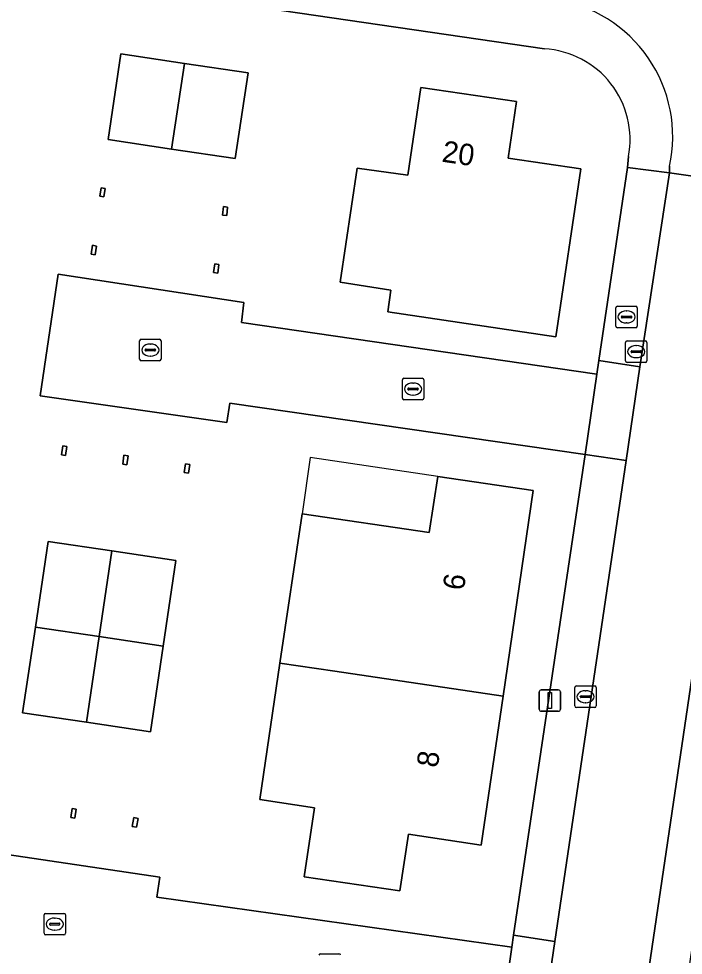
# Model space of a CAD drawing. Extents: x 164148 to 165261, y 382513 to 383432.
# Drawn here: x 164529.26 to 164560.21, y 383135.73 to 383179.34 of the extents above; entities that cross this region are included whole.
import ezdxf

# ---------------------------------------------------------------- set-up
doc = ezdxf.new("R2010")
doc.units = 0
for name, color, linetype in [('IMGEO_Brandkraan', 7, 'Continuous'), ('IMGEO_Erf', 7, 'Continuous'), ('IMGEO_Kolk', 7, 'Continuous'), ('IMGEO_Lichtmast', 7, 'Continuous'), ('IMGEO_Pand', 7, 'Continuous'), ('IMGEO_Pand_nummerreeks', 7, 'Continuous'), ('IMGEO_Pand_overbouw', 7, 'Continuous'), ('IMGEO_Parkeervlak_open', 7, 'Continuous'), ('IMGEO_Rijbaan_lokaal_open', 7, 'Continuous'), ('IMGEO_Voetpad_gesloten', 7, 'Continuous'), ('IMGEO_Voetpad_open', 7, 'Continuous')]:
    doc.layers.add(name, color=color, linetype=linetype)

msp = doc.modelspace()

# ---------------------------------------------------------------- linework, layer by layer
at = {"layer": 'IMGEO_Brandkraan'}
for p, q in [((164557.069, 383165.024), (164557.069, 383165.876)), ((164557.144, 383165.95), (164557.996, 383165.95)), ((164557.557, 383165.73), (164557.582, 383165.73)), ((164558.07, 383165.876), (164558.07, 383165.024)), ((164557.328, 383165.444), (164557.328, 383165.456)), ((164557.766, 383165.407), (164557.368, 383165.407)), ((164557.371, 383165.493), (164557.769, 383165.493)), ((164557.58, 383165.17), (164557.555, 383165.17)), ((164557.812, 383165.456), (164557.812, 383165.444)), ((164557.996, 383164.95), (164557.144, 383164.95))]:
    msp.add_line(p, q, dxfattribs=at)
for points in [[(164557.069, 383165.024), (164557.069, 383165.876)], [(164557.144, 383165.95), (164557.996, 383165.95)], [(164558.07, 383165.876), (164558.07, 383165.024)], [(164557.996, 383164.95), (164557.144, 383164.95)]]:
    msp.add_lwpolyline(points, dxfattribs=at)
for centre, radius, start, end in [((164557.146, 383165.874), 0.0765, 91.552, 178.448), ((164557.146, 383165.874), 0.0765, 91.552, 178.448), ((164557.994, 383165.874), 0.0765, 1.552, 88.448), ((164557.994, 383165.874), 0.0765, 1.552, 88.448), ((164557.368, 383165.453), 0.0403, 85.8775, 175.7526), ((164557.365, 383165.443), 0.0366, 178.938, 274.7102), ((164557.769, 383165.45), 0.043, 264.8664, 352.4533), ((164557.773, 383165.455), 0.0386, 1.7309, 96.639), ((164557.146, 383165.026), 0.0765, 181.552, 268.448), ((164557.146, 383165.026), 0.0765, 181.552, 268.448), ((164557.994, 383165.026), 0.0765, 271.552, 358.448), ((164557.994, 383165.026), 0.0765, 271.552, 358.448)]:
    msp.add_arc(centre, radius, start, end, dxfattribs=at)
for centre, major_axis, ratio, start_param, end_param in [((164557.556, 383165.45), (-0.387, 0.002), 0.722429, 4.712389, 7.853982), ((164557.581, 383165.45), (-0.39, 0.002), 0.717154, 1.570796, 4.712389)]:
    msp.add_ellipse(centre, major_axis=major_axis, ratio=ratio, start_param=start_param, end_param=end_param, dxfattribs=at)
at = {"layer": 'IMGEO_Erf'}
for points in [[(164553.746, 383177.932), (164540.017, 383179.939)], [(164526.293, 383134.964), (164527.137, 383140.654), (164535.828, 383139.363), (164535.688, 383138.427), (164552.227, 383136.096), (164552.31, 383136.657), (164555.635, 383159.039), (164539.093, 383161.443), (164538.96, 383160.529), (164530.262, 383161.777), (164531.104, 383167.445), (164539.748, 383166.116), (164539.635, 383165.19), (164556.188, 383162.793), (164556.281, 383163.419), (164557.619, 383172.404), (164557.66, 383172.918)]]:
    msp.add_lwpolyline(points, dxfattribs=at)
for points in [[(164536.382, 383173.27), (164533.422, 383173.717), (164534.024, 383177.706), (164536.984, 383177.259), (164539.944, 383176.812), (164539.342, 383172.823)], [(164546.449, 383165.684), (164546.6, 383166.704), (164544.232, 383167.064), (164545.023, 383172.383), (164547.385, 383172.055), (164547.995, 383176.135), (164552.447, 383175.486), (164552.057, 383172.847), (164555.441, 383172.354), (164554.277, 383164.529)], [(164533.035, 383171.068), (164533.098, 383171.467), (164533.289, 383171.437), (164533.227, 383171.038)], [(164538.75, 383170.193), (164538.793, 383170.589), (164538.993, 383170.568), (164538.951, 383170.172)], [(164532.63, 383168.37), (164532.701, 383168.786), (164532.892, 383168.753), (164532.821, 383168.337)], [(164538.338, 383167.513), (164538.389, 383167.924), (164538.588, 383167.899), (164538.538, 383167.489)], [(164531.255, 383159.025), (164531.312, 383159.444), (164531.502, 383159.418), (164531.445, 383158.999)], [(164534.106, 383158.594), (164534.165, 383159.015), (164534.363, 383158.987), (164534.304, 383158.567)], [(164536.967, 383158.2), (164537.023, 383158.603), (164537.226, 383158.575), (164537.171, 383158.172)], [(164547.42, 383141.361), (164547.011, 383138.73), (164542.556, 383139.381), (164543.035, 383142.598), (164540.492, 383142.973), (164541.43, 383149.331), (164542.456, 383156.289), (164548.376, 383155.416), (164548.782, 383158.022), (164553.228, 383157.366), (164551.817, 383147.799), (164550.793, 383140.857)], [(164532.421, 383146.577), (164529.446, 383147.018), (164530.039, 383151.009), (164530.631, 383154.999), (164533.606, 383154.557), (164536.58, 383154.116), (164535.988, 383150.125), (164535.396, 383146.135)], [(164531.683, 383142.14), (164531.748, 383142.554), (164531.945, 383142.523), (164531.88, 383142.109)], [(164534.548, 383141.722), (164534.621, 383142.134), (164534.818, 383142.099), (164534.745, 383141.688)]]:
    msp.add_lwpolyline(points, close=True, dxfattribs=at)
msp.add_arc((164553.507, 383173.711), 4.228, 349.1949, 86.7573, dxfattribs=at)
at = {"layer": 'IMGEO_Kolk'}
for p, q in [((164534.894, 383163.483), (164534.894, 383164.335)), ((164534.969, 383164.409), (164535.821, 383164.409)), ((164535.895, 383164.335), (164535.895, 383163.483)), ((164557.52, 383163.408), (164557.52, 383164.26)), ((164557.595, 383164.334), (164558.447, 383164.334)), ((164558.521, 383164.26), (164558.521, 383163.408)), ((164535.153, 383163.903), (164535.153, 383163.915)), ((164535.591, 383163.866), (164535.193, 383163.866)), ((164535.196, 383163.952), (164535.594, 383163.952)), ((164535.382, 383164.189), (164535.407, 383164.189)), ((164535.637, 383163.915), (164535.637, 383163.903)), ((164557.779, 383163.828), (164557.779, 383163.84)), ((164557.822, 383163.877), (164558.22, 383163.877)), ((164558.008, 383164.114), (164558.033, 383164.114)), ((164558.263, 383163.84), (164558.263, 383163.828)), ((164535.821, 383163.409), (164534.969, 383163.409)), ((164535.405, 383163.629), (164535.38, 383163.629)), ((164558.217, 383163.791), (164557.819, 383163.791)), ((164558.031, 383163.554), (164558.006, 383163.554)), ((164558.447, 383163.334), (164557.595, 383163.334)), ((164547.128, 383161.668), (164547.128, 383162.52)), ((164547.203, 383162.594), (164548.055, 383162.594)), ((164548.129, 383162.52), (164548.129, 383161.668)), ((164547.387, 383162.088), (164547.387, 383162.1)), ((164547.43, 383162.137), (164547.828, 383162.137)), ((164547.616, 383162.374), (164547.641, 383162.374)), ((164547.871, 383162.1), (164547.871, 383162.088)), ((164547.825, 383162.051), (164547.427, 383162.051)), ((164547.639, 383161.814), (164547.614, 383161.814)), ((164548.055, 383161.594), (164547.203, 383161.594)), ((164555.158, 383147.339), (164555.158, 383148.191)), ((164555.233, 383148.265), (164556.085, 383148.265)), ((164556.159, 383148.191), (164556.159, 383147.339)), ((164555.417, 383147.759), (164555.417, 383147.771)), ((164555.855, 383147.722), (164555.457, 383147.722)), ((164555.46, 383147.808), (164555.858, 383147.808)), ((164555.646, 383148.045), (164555.671, 383148.045)), ((164555.901, 383147.771), (164555.901, 383147.759)), ((164556.085, 383147.265), (164555.233, 383147.265)), ((164555.669, 383147.485), (164555.644, 383147.485)), ((164530.516, 383137.676), (164531.368, 383137.676)), ((164530.441, 383136.75), (164530.441, 383137.602)), ((164530.743, 383137.219), (164531.141, 383137.219)), ((164530.929, 383137.456), (164530.954, 383137.456)), ((164531.442, 383137.602), (164531.442, 383136.75)), ((164530.7, 383137.17), (164530.7, 383137.182)), ((164531.138, 383137.133), (164530.74, 383137.133)), ((164530.952, 383136.896), (164530.927, 383136.896)), ((164531.184, 383137.182), (164531.184, 383137.17)), ((164531.368, 383136.676), (164530.516, 383136.676)), ((164543.321, 383135.8), (164544.173, 383135.8))]:
    msp.add_line(p, q, dxfattribs=at)
for points in [[(164534.894, 383163.483), (164534.894, 383164.335)], [(164534.969, 383164.409), (164535.821, 383164.409)], [(164535.895, 383164.335), (164535.895, 383163.483)], [(164557.52, 383163.408), (164557.52, 383164.26)], [(164557.595, 383164.334), (164558.447, 383164.334)], [(164558.521, 383164.26), (164558.521, 383163.408)], [(164535.821, 383163.409), (164534.969, 383163.409)], [(164558.447, 383163.334), (164557.595, 383163.334)], [(164547.128, 383161.668), (164547.128, 383162.52)], [(164547.203, 383162.594), (164548.055, 383162.594)], [(164548.129, 383162.52), (164548.129, 383161.668)], [(164548.055, 383161.594), (164547.203, 383161.594)], [(164555.158, 383147.339), (164555.158, 383148.191)], [(164555.233, 383148.265), (164556.085, 383148.265)], [(164556.159, 383148.191), (164556.159, 383147.339)], [(164556.085, 383147.265), (164555.233, 383147.265)], [(164530.516, 383137.676), (164531.368, 383137.676)], [(164530.441, 383136.75), (164530.441, 383137.602)], [(164531.442, 383137.602), (164531.442, 383136.75)], [(164531.368, 383136.676), (164530.516, 383136.676)], [(164543.321, 383135.8), (164544.173, 383135.8)]]:
    msp.add_lwpolyline(points, dxfattribs=at)
for centre, radius, start, end in [((164534.971, 383164.333), 0.0765, 91.552, 178.448), ((164534.971, 383164.333), 0.0765, 91.552, 178.448), ((164535.819, 383164.333), 0.0765, 1.552, 88.448), ((164535.819, 383164.333), 0.0765, 1.552, 88.448), ((164557.597, 383164.258), 0.0765, 91.552, 178.448), ((164557.597, 383164.258), 0.0765, 91.552, 178.448), ((164558.445, 383164.258), 0.0765, 1.552, 88.448), ((164558.445, 383164.258), 0.0765, 1.552, 88.448), ((164535.193, 383163.912), 0.0403, 85.8775, 175.7526), ((164535.19, 383163.902), 0.0366, 178.938, 274.7102), ((164535.594, 383163.909), 0.043, 264.8664, 352.4533), ((164535.598, 383163.914), 0.0386, 1.7309, 96.639), ((164557.819, 383163.837), 0.0403, 85.8775, 175.7526), ((164557.816, 383163.827), 0.0366, 178.938, 274.7102), ((164558.22, 383163.834), 0.043, 264.8664, 352.4533), ((164558.224, 383163.839), 0.0386, 1.7309, 96.639), ((164534.971, 383163.485), 0.0765, 181.552, 268.448), ((164534.971, 383163.485), 0.0765, 181.552, 268.448), ((164535.819, 383163.485), 0.0765, 271.552, 358.448), ((164535.819, 383163.485), 0.0765, 271.552, 358.448), ((164557.597, 383163.41), 0.0765, 181.552, 268.448), ((164557.597, 383163.41), 0.0765, 181.552, 268.448), ((164558.445, 383163.41), 0.0765, 271.552, 358.448), ((164558.445, 383163.41), 0.0765, 271.552, 358.448), ((164547.205, 383162.518), 0.0765, 91.552, 178.448), ((164547.205, 383162.518), 0.0765, 91.552, 178.448), ((164548.053, 383162.518), 0.0765, 1.552, 88.448), ((164548.053, 383162.518), 0.0765, 1.552, 88.448), ((164547.427, 383162.097), 0.0403, 85.8775, 175.7526), ((164547.424, 383162.087), 0.0366, 178.938, 274.7102), ((164547.828, 383162.094), 0.043, 264.8664, 352.4533), ((164547.832, 383162.099), 0.0386, 1.7309, 96.639), ((164547.205, 383161.67), 0.0765, 181.552, 268.448), ((164547.205, 383161.67), 0.0765, 181.552, 268.448), ((164548.053, 383161.67), 0.0765, 271.552, 358.448), ((164548.053, 383161.67), 0.0765, 271.552, 358.448), ((164555.235, 383148.189), 0.0765, 91.552, 178.448), ((164555.235, 383148.189), 0.0765, 91.552, 178.448), ((164556.083, 383148.189), 0.0765, 1.552, 88.448), ((164556.083, 383148.189), 0.0765, 1.552, 88.448), ((164555.457, 383147.768), 0.0403, 85.8775, 175.7526), ((164555.454, 383147.758), 0.0366, 178.938, 274.7102), ((164555.858, 383147.765), 0.043, 264.8664, 352.4533), ((164555.862, 383147.77), 0.0386, 1.7309, 96.639), ((164555.235, 383147.341), 0.0765, 181.552, 268.448), ((164555.235, 383147.341), 0.0765, 181.552, 268.448), ((164556.083, 383147.341), 0.0765, 271.552, 358.448), ((164556.083, 383147.341), 0.0765, 271.552, 358.448), ((164530.518, 383137.6), 0.0765, 91.552, 178.448), ((164530.518, 383137.6), 0.0765, 91.552, 178.448), ((164531.366, 383137.6), 0.0765, 1.552, 88.448), ((164531.366, 383137.6), 0.0765, 1.552, 88.448), ((164530.74, 383137.179), 0.0403, 85.8775, 175.7526), ((164531.145, 383137.181), 0.0386, 1.7309, 96.639), ((164530.737, 383137.169), 0.0366, 178.938, 274.7102), ((164531.141, 383137.176), 0.043, 264.8664, 352.4533), ((164530.518, 383136.752), 0.0765, 181.552, 268.448), ((164530.518, 383136.752), 0.0765, 181.552, 268.448), ((164531.366, 383136.752), 0.0765, 271.552, 358.448), ((164531.366, 383136.752), 0.0765, 271.552, 358.448), ((164543.323, 383135.724), 0.0765, 91.552, 178.448), ((164543.323, 383135.724), 0.0765, 91.552, 178.448), ((164544.171, 383135.724), 0.0765, 1.552, 88.448), ((164544.171, 383135.724), 0.0765, 1.552, 88.448)]:
    msp.add_arc(centre, radius, start, end, dxfattribs=at)
for centre, major_axis, ratio, start_param, end_param in [((164535.381, 383163.909), (-0.387, 0.002), 0.722429, 4.712389, 7.853982), ((164535.406, 383163.909), (-0.39, 0.002), 0.717154, 1.570796, 4.712389), ((164558.007, 383163.834), (-0.387, 0.002), 0.722429, 4.712389, 7.853982), ((164558.032, 383163.834), (-0.39, 0.002), 0.717154, 1.570796, 4.712389), ((164547.615, 383162.094), (-0.387, 0.002), 0.722429, 4.712389, 7.853982), ((164547.64, 383162.094), (-0.39, 0.002), 0.717154, 1.570796, 4.712389), ((164555.645, 383147.765), (-0.387, 0.002), 0.722429, 4.712389, 7.853982), ((164555.67, 383147.765), (-0.39, 0.002), 0.717154, 1.570796, 4.712389), ((164530.928, 383137.176), (-0.387, 0.002), 0.722429, 4.712389, 7.853982), ((164530.953, 383137.176), (-0.39, 0.002), 0.717154, 1.570796, 4.712389)]:
    msp.add_ellipse(centre, major_axis=major_axis, ratio=ratio, start_param=start_param, end_param=end_param, dxfattribs=at)
at = {"layer": 'IMGEO_Lichtmast'}
for p, q in [((164553.501, 383147.186), (164553.501, 383147.986)), ((164553.501, 383147.986), (164553.501, 383147.186)), ((164553.601, 383148.086), (164554.391, 383148.086)), ((164554.391, 383148.086), (164553.601, 383148.086)), ((164554.491, 383147.986), (164554.491, 383147.186)), ((164554.491, 383147.186), (164554.491, 383147.986)), ((164554.391, 383147.086), (164553.601, 383147.086)), ((164553.601, 383147.086), (164554.391, 383147.086))]:
    msp.add_line(p, q, dxfattribs=at)
msp.add_lwpolyline([(164553.921, 383147.961), (164554.071, 383147.961), (164554.071, 383147.211), (164553.921, 383147.211), (164553.921, 383147.961)], dxfattribs=at)
for centre, start, end in [((164553.601, 383147.986), 90, 180), ((164553.601, 383147.986), 90, 180), ((164554.391, 383147.986), 0, 90), ((164554.391, 383147.986), 360, 90), ((164553.601, 383147.186), 180, 270), ((164553.601, 383147.186), 180, 270), ((164554.391, 383147.186), 270, 0), ((164554.391, 383147.186), 270, 0)]:
    msp.add_arc(centre, 0.1, start, end, dxfattribs=at)
at = {"layer": 'IMGEO_Pand'}
for points in [[(164536.984, 383177.259), (164534.024, 383177.706), (164533.422, 383173.717), (164536.382, 383173.27)], [(164536.984, 383177.259), (164536.382, 383173.27), (164539.342, 383172.823), (164539.944, 383176.812)], [(164554.277, 383164.529), (164555.441, 383172.354), (164552.057, 383172.847), (164552.447, 383175.486), (164547.995, 383176.135), (164547.385, 383172.055), (164545.023, 383172.383), (164544.232, 383167.064), (164546.6, 383166.704), (164546.449, 383165.684)], [(164533.035, 383171.068), (164533.227, 383171.038), (164533.289, 383171.437), (164533.098, 383171.467)], [(164538.993, 383170.568), (164538.793, 383170.589), (164538.75, 383170.193), (164538.951, 383170.172)], [(164532.892, 383168.753), (164532.701, 383168.786), (164532.63, 383168.37), (164532.821, 383168.337)], [(164538.389, 383167.924), (164538.338, 383167.513), (164538.538, 383167.489), (164538.588, 383167.899)], [(164531.255, 383159.025), (164531.445, 383158.999), (164531.502, 383159.418), (164531.312, 383159.444)], [(164534.363, 383158.987), (164534.165, 383159.015), (164534.106, 383158.594), (164534.304, 383158.567)], [(164537.226, 383158.575), (164537.023, 383158.603), (164536.967, 383158.2), (164537.171, 383158.172)], [(164553.228, 383157.366), (164548.782, 383158.022), (164548.376, 383155.416), (164542.456, 383156.289), (164541.43, 383149.331), (164543.982, 383148.955), (164551.817, 383147.799)], [(164533.013, 383150.567), (164533.606, 383154.557), (164530.631, 383154.999), (164530.039, 383151.009)], [(164533.013, 383150.567), (164535.988, 383150.125), (164536.58, 383154.116), (164533.606, 383154.557)], [(164532.421, 383146.577), (164533.013, 383150.567), (164530.039, 383151.009), (164529.446, 383147.018)], [(164532.421, 383146.577), (164535.396, 383146.135), (164535.988, 383150.125), (164533.013, 383150.567)], [(164551.817, 383147.799), (164543.982, 383148.955), (164541.43, 383149.331), (164540.492, 383142.973), (164543.035, 383142.598), (164542.556, 383139.381), (164547.011, 383138.73), (164547.42, 383141.361), (164550.793, 383140.857)], [(164531.945, 383142.523), (164531.748, 383142.554), (164531.683, 383142.14), (164531.88, 383142.109)], [(164534.818, 383142.099), (164534.621, 383142.134), (164534.548, 383141.722), (164534.745, 383141.688)]]:
    msp.add_lwpolyline(points, close=True, dxfattribs=at)
at = {"layer": 'IMGEO_Pand_overbouw'}
msp.add_lwpolyline([(164548.782, 383158.022), (164542.841, 383158.899), (164542.456, 383156.289), (164548.376, 383155.416)], close=True, dxfattribs=at)
at = {"layer": 'IMGEO_Parkeervlak_open'}
for points in [[(164559.577, 383172.163), (164557.619, 383172.404), (164556.281, 383163.419), (164558.194, 383163.135)], [(164557.556, 383158.76), (164555.635, 383159.039), (164552.31, 383136.657), (164554.236, 383136.372)]]:
    msp.add_lwpolyline(points, close=True, dxfattribs=at)
at = {"layer": 'IMGEO_Rijbaan_lokaal_open'}
for points in [[(164549.539, 383073.752), (164564, 383171.523), (164559.577, 383172.163), (164558.194, 383163.135), (164557.556, 383158.76), (164554.236, 383136.372), (164553.599, 383132.047), (164550.215, 383109.069), (164549.572, 383104.624), (164546.273, 383082.437), (164545.694, 383078.509), (164544.478, 383070.86)], [(164559.574, 383172.466), (164559.577, 383172.163)], [(164559.577, 383172.163), (164564, 383171.523)]]:
    msp.add_lwpolyline(points, dxfattribs=at)
for points in [[(164539.635, 383165.19), (164539.748, 383166.116), (164531.104, 383167.445), (164530.262, 383161.777), (164538.96, 383160.529), (164539.093, 383161.443), (164555.635, 383159.039), (164556.188, 383162.793)], [(164551.681, 383132.307), (164552.227, 383136.096), (164535.688, 383138.427), (164535.828, 383139.363), (164527.137, 383140.654), (164526.293, 383134.964), (164535.003, 383133.703), (164535.127, 383134.626)]]:
    msp.add_lwpolyline(points, close=True, dxfattribs=at)
msp.add_arc((164553.249, 383173.843), 6.473, 347.7165, 81.2774, dxfattribs=at)
at = {"layer": 'IMGEO_Voetpad_gesloten'}
msp.add_lwpolyline([(164551.479, 383074.055), (164565.828, 383171.331), (164564.021, 383171.63), (164564, 383171.523), (164549.539, 383073.752)], dxfattribs=at)
at = {"layer": 'IMGEO_Voetpad_open'}
for points in [[(164482.417, 383188.515), (164492.391, 383187.03), (164510.374, 383184.352), (164513.815, 383183.84), (164519.135, 383183.048), (164540.017, 383179.939), (164553.746, 383177.932)], [(164557.66, 383172.918), (164557.619, 383172.404), (164559.577, 383172.163), (164559.574, 383172.466)]]:
    msp.add_lwpolyline(points, dxfattribs=at)
for points in [[(164558.194, 383163.135), (164556.281, 383163.419), (164556.188, 383162.793), (164555.635, 383159.039), (164557.556, 383158.76)], [(164554.236, 383136.372), (164552.31, 383136.657), (164552.227, 383136.096), (164551.681, 383132.307), (164553.599, 383132.047)]]:
    msp.add_lwpolyline(points, close=True, dxfattribs=at)
for centre, radius, start, end in [((164553.249, 383173.843), 6.473, 347.7165, 81.2774), ((164553.507, 383173.711), 4.228, 349.1949, 86.7573)]:
    msp.add_arc(centre, radius, start, end, dxfattribs=at)

# ---------------------------------------------------------------- texts
at = {"layer": 'IMGEO_Pand_nummerreeks'}
for s, rotation, p in [('20', 351.7036, (164548.936, 383172.683)), ('6', 81.6121, (164549.99, 383152.681)), ('8', 81.6121, (164548.773, 383144.43))]:
    msp.add_text(s, height=1, rotation=rotation, dxfattribs=at).set_placement(p)

doc.saveas('drawing.dxf')
